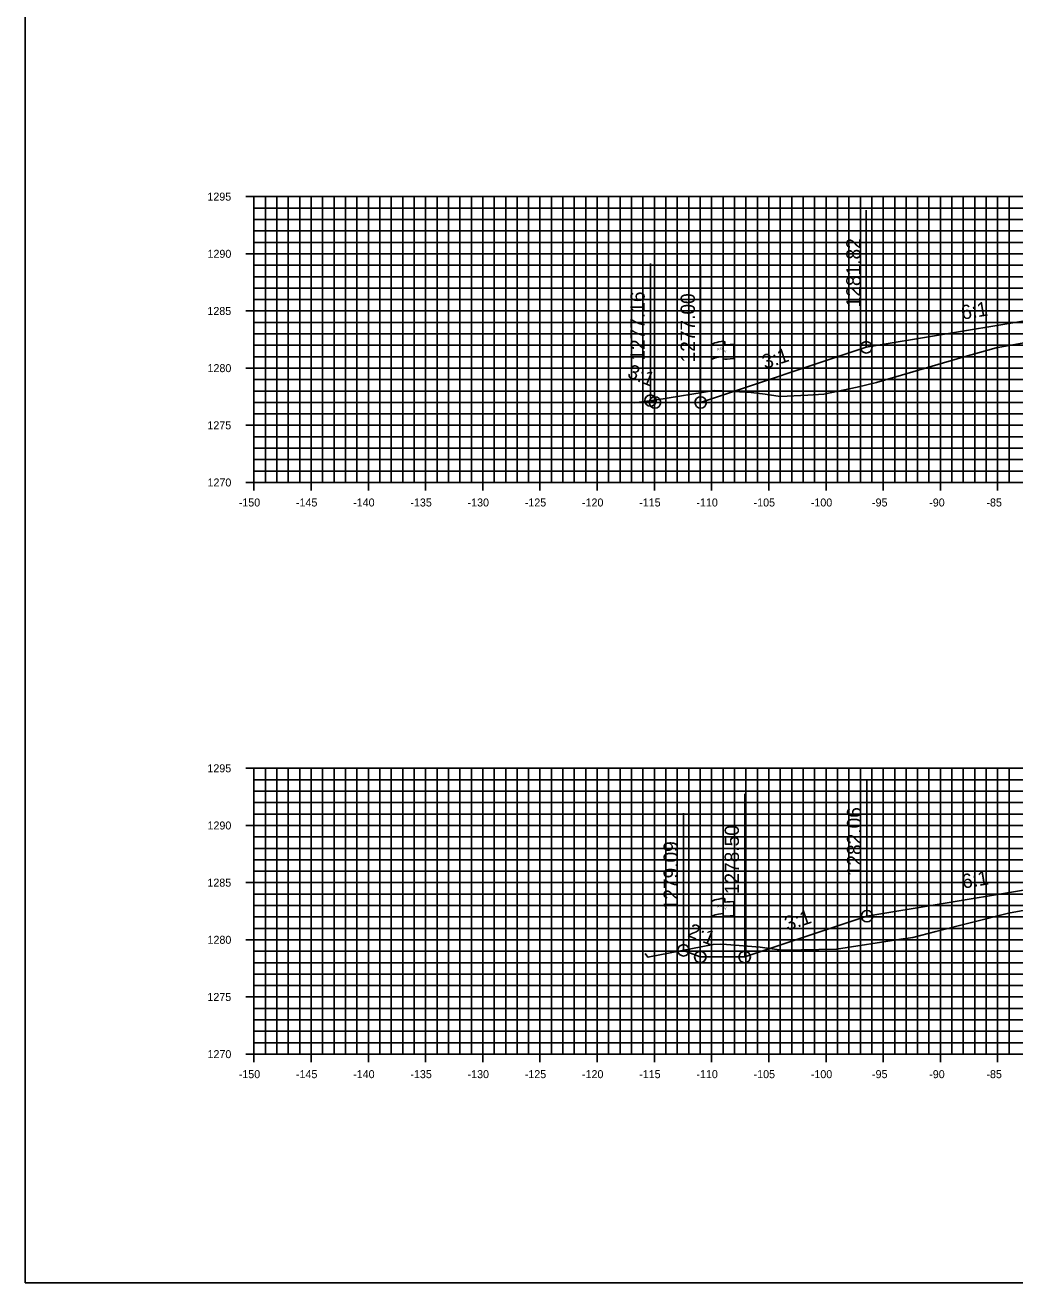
# Model space of a CAD drawing. Extents: x 674939 to 678919, y 750652 to 765176.
# Drawn here: x 678578.5 to 678665, y 761966.3 to 762076.3 of the extents above; entities that cross this region are included whole.
import ezdxf

# ---------------------------------------------------------------- set-up
doc = ezdxf.new("R2010")
doc.units = 0
for name, color, linetype in [('R_Axis', 7, 'Continuous'), ('R_Axis Annot', 7, 'Continuous'), ('R_Exist Surface', 7, 'Continuous'), ('R_Fin Surface', 7, 'Continuous'), ('R_Grid', 7, 'Continuous'), ('R_No Plot', 7, 'Continuous'), ('R_Xsect Elev', 7, 'Continuous'), ('R_Xsect Slope', 7, 'Continuous'), ('S_EXIST_ROW', 7, 'Continuous')]:
    doc.layers.add(name, color=color, linetype=linetype)

msp = doc.modelspace()

# ---------------------------------------------------------------- linework, layer by layer
for points in [[(678672.05, 762051.45), (678652.05, 762048.11), (678637.57, 762043.29)], [(678637.57, 762043.29), (678633.58, 762043.29), (678633.18, 762043.45)], [(678672.11, 762001.69), (678652.11, 761998.35), (678641.42, 761994.79)], [(678641.42, 761994.79), (678637.54, 761994.79), (678636.08, 761995.37)]]:
    msp.add_lwpolyline(points)
at = {"layer": 'R_Axis'}
for p, q in [((678597.83, 762061.29), (678599.23, 762061.29)), ((678598.53, 762036.29), (678598.53, 762061.29)), ((678598.53, 762060.29), (678598.88, 762060.29)), ((678598.53, 762059.29), (678598.88, 762059.29)), ((678598.53, 762058.29), (678598.88, 762058.29)), ((678598.53, 762057.29), (678598.88, 762057.29)), ((678597.83, 762056.29), (678599.23, 762056.29)), ((678598.53, 762055.29), (678598.88, 762055.29)), ((678598.53, 762054.29), (678598.88, 762054.29)), ((678598.53, 762053.29), (678598.88, 762053.29)), ((678598.53, 762052.29), (678598.88, 762052.29)), ((678597.83, 762051.29), (678599.23, 762051.29)), ((678598.53, 762050.29), (678598.88, 762050.29)), ((678598.53, 762049.29), (678598.88, 762049.29)), ((678598.53, 762048.29), (678598.88, 762048.29)), ((678598.53, 762047.29), (678598.88, 762047.29)), ((678597.83, 762046.29), (678599.23, 762046.29)), ((678598.53, 762045.29), (678598.88, 762045.29)), ((678598.53, 762044.29), (678598.88, 762044.29)), ((678598.53, 762043.29), (678598.88, 762043.29)), ((678598.53, 762042.29), (678598.88, 762042.29)), ((678597.83, 762041.29), (678599.23, 762041.29)), ((678598.53, 762040.29), (678598.88, 762040.29)), ((678598.53, 762039.29), (678598.88, 762039.29)), ((678598.53, 762038.29), (678598.88, 762038.29)), ((678598.53, 762037.29), (678598.88, 762037.29)), ((678597.83, 762036.29), (678599.23, 762036.29)), ((678598.53, 762035.59), (678598.53, 762036.99)), ((678598.53, 762036.29), (678898.53, 762036.29)), ((678603.53, 762035.59), (678603.53, 762036.99)), ((678608.53, 762035.59), (678608.53, 762036.99)), ((678613.53, 762035.59), (678613.53, 762036.99)), ((678618.53, 762035.59), (678618.53, 762036.99)), ((678623.53, 762035.59), (678623.53, 762036.99)), ((678628.53, 762035.59), (678628.53, 762036.99)), ((678633.53, 762035.59), (678633.53, 762036.99)), ((678638.53, 762035.59), (678638.53, 762036.99)), ((678643.53, 762035.59), (678643.53, 762036.99)), ((678648.53, 762035.59), (678648.53, 762036.99)), ((678653.53, 762035.59), (678653.53, 762036.99)), ((678658.53, 762035.59), (678658.53, 762036.99)), ((678663.53, 762035.59), (678663.53, 762036.99)), ((678597.83, 762011.29), (678599.23, 762011.29)), ((678598.53, 761986.29), (678598.53, 762011.29)), ((678598.53, 762010.29), (678598.88, 762010.29)), ((678598.53, 762009.29), (678598.88, 762009.29)), ((678598.53, 762008.29), (678598.88, 762008.29)), ((678598.53, 762007.29), (678598.88, 762007.29)), ((678597.83, 762006.29), (678599.23, 762006.29)), ((678598.53, 762005.29), (678598.88, 762005.29)), ((678598.53, 762004.29), (678598.88, 762004.29)), ((678598.53, 762003.29), (678598.88, 762003.29)), ((678598.53, 762002.29), (678598.88, 762002.29)), ((678597.83, 762001.29), (678599.23, 762001.29)), ((678598.53, 762000.29), (678598.88, 762000.29)), ((678598.53, 761999.29), (678598.88, 761999.29)), ((678598.53, 761998.29), (678598.88, 761998.29)), ((678598.53, 761997.29), (678598.88, 761997.29)), ((678597.83, 761996.29), (678599.23, 761996.29)), ((678598.53, 761995.29), (678598.88, 761995.29)), ((678598.53, 761994.29), (678598.88, 761994.29)), ((678598.53, 761993.29), (678598.88, 761993.29)), ((678598.53, 761992.29), (678598.88, 761992.29)), ((678597.83, 761991.29), (678599.23, 761991.29)), ((678598.53, 761990.29), (678598.88, 761990.29)), ((678598.53, 761989.29), (678598.88, 761989.29)), ((678598.53, 761988.29), (678598.88, 761988.29)), ((678598.53, 761987.29), (678598.88, 761987.29)), ((678598.53, 761985.59), (678598.53, 761986.99)), ((678603.53, 761985.59), (678603.53, 761986.99)), ((678608.53, 761985.59), (678608.53, 761986.99)), ((678613.53, 761985.59), (678613.53, 761986.99)), ((678618.53, 761985.59), (678618.53, 761986.99)), ((678623.53, 761985.59), (678623.53, 761986.99)), ((678628.53, 761985.59), (678628.53, 761986.99)), ((678633.53, 761985.59), (678633.53, 761986.99)), ((678638.53, 761985.59), (678638.53, 761986.99)), ((678643.53, 761985.59), (678643.53, 761986.99)), ((678648.53, 761985.59), (678648.53, 761986.99)), ((678653.53, 761985.59), (678653.53, 761986.99)), ((678658.53, 761985.59), (678658.53, 761986.99)), ((678663.53, 761985.59), (678663.53, 761986.99)), ((678597.83, 761986.29), (678599.23, 761986.29)), ((678598.53, 761986.29), (678898.53, 761986.29))]:
    msp.add_line(p, q, dxfattribs=at)
at = {"layer": 'R_Exist Surface'}
for points in [[(678631.76, 762043.27), (678633.73, 762043.51), (678638.77, 762044.34), (678639.42, 762044.31), (678641.99, 762044.16), (678643.2, 762044), (678644.51, 762043.82), (678646.93, 762043.93), (678648.33, 762044), (678651.24, 762044.64), (678652.95, 762045.02), (678660.5, 762047.24), (678663.39, 762048.08), (678676.53, 762050.43)], [(678632.71, 761995.1), (678632.96, 761994.77), (678638.67, 761995.88), (678639.3, 761995.92), (678639.82, 761995.88), (678642.76, 761995.65), (678644.67, 761995.39), (678644.72, 761995.39), (678644.83, 761995.39), (678649.45, 761995.48), (678655.07, 761996.34), (678656.11, 761996.49), (678658.12, 761997.01), (678664.49, 761998.62), (678675.5, 762000.62)]]:
    msp.add_lwpolyline(points, dxfattribs=at)
at = {"layer": 'R_Fin Surface'}
for points in [[(678633.18, 762043.45), (678633.58, 762043.29), (678637.57, 762043.29), (678652.05, 762048.11), (678672.05, 762051.45), (678682.05, 762051.65), (678694.05, 762051.89)], [(678636.08, 761995.37), (678637.54, 761994.79), (678641.42, 761994.79), (678652.11, 761998.35), (678672.11, 762001.69), (678682.11, 762001.89), (678694.11, 762002.13)]]:
    msp.add_lwpolyline(points, dxfattribs=at)
at = {"layer": 'R_Grid'}
for p, q in [((678598.53, 762061.29), (678898.53, 762061.29)), ((678598.53, 762036.29), (678598.53, 762061.29)), ((678598.53, 762060.29), (678898.53, 762060.29)), ((678599.53, 762036.29), (678599.53, 762061.29)), ((678600.53, 762036.29), (678600.53, 762061.29)), ((678601.53, 762036.29), (678601.53, 762061.29)), ((678602.53, 762036.29), (678602.53, 762061.29)), ((678603.53, 762036.29), (678603.53, 762061.29)), ((678604.53, 762036.29), (678604.53, 762061.29)), ((678605.53, 762036.29), (678605.53, 762061.29)), ((678606.53, 762036.29), (678606.53, 762061.29)), ((678607.53, 762036.29), (678607.53, 762061.29)), ((678608.53, 762036.29), (678608.53, 762061.29)), ((678609.53, 762036.29), (678609.53, 762061.29)), ((678610.53, 762036.29), (678610.53, 762061.29)), ((678611.53, 762036.29), (678611.53, 762061.29)), ((678612.53, 762036.29), (678612.53, 762061.29)), ((678613.53, 762036.29), (678613.53, 762061.29)), ((678614.53, 762036.29), (678614.53, 762061.29)), ((678615.53, 762036.29), (678615.53, 762061.29)), ((678616.53, 762036.29), (678616.53, 762061.29)), ((678617.53, 762036.29), (678617.53, 762061.29)), ((678618.53, 762036.29), (678618.53, 762061.29)), ((678619.53, 762036.29), (678619.53, 762061.29)), ((678620.53, 762036.29), (678620.53, 762061.29)), ((678621.53, 762036.29), (678621.53, 762061.29)), ((678622.53, 762036.29), (678622.53, 762061.29)), ((678623.53, 762036.29), (678623.53, 762061.29)), ((678624.53, 762036.29), (678624.53, 762061.29)), ((678625.53, 762036.29), (678625.53, 762061.29)), ((678626.53, 762036.29), (678626.53, 762061.29)), ((678627.53, 762036.29), (678627.53, 762061.29)), ((678628.53, 762036.29), (678628.53, 762061.29)), ((678629.53, 762036.29), (678629.53, 762061.29)), ((678630.53, 762036.29), (678630.53, 762061.29)), ((678631.53, 762036.29), (678631.53, 762061.29)), ((678632.53, 762036.29), (678632.53, 762061.29)), ((678633.53, 762036.29), (678633.53, 762061.29)), ((678634.53, 762036.29), (678634.53, 762061.29)), ((678635.53, 762036.29), (678635.53, 762061.29)), ((678636.53, 762036.29), (678636.53, 762061.29)), ((678637.53, 762036.29), (678637.53, 762061.29)), ((678638.53, 762036.29), (678638.53, 762061.29)), ((678639.53, 762036.29), (678639.53, 762061.29)), ((678640.53, 762036.29), (678640.53, 762061.29)), ((678641.53, 762036.29), (678641.53, 762061.29)), ((678642.53, 762036.29), (678642.53, 762061.29)), ((678643.53, 762036.29), (678643.53, 762061.29)), ((678644.53, 762036.29), (678644.53, 762061.29)), ((678645.53, 762036.29), (678645.53, 762061.29)), ((678646.53, 762036.29), (678646.53, 762061.29)), ((678647.53, 762036.29), (678647.53, 762061.29)), ((678648.53, 762036.29), (678648.53, 762061.29)), ((678649.53, 762036.29), (678649.53, 762061.29)), ((678650.53, 762036.29), (678650.53, 762061.29)), ((678651.53, 762036.29), (678651.53, 762061.29)), ((678652.53, 762036.29), (678652.53, 762061.29)), ((678653.53, 762036.29), (678653.53, 762061.29)), ((678654.53, 762036.29), (678654.53, 762061.29)), ((678655.53, 762036.29), (678655.53, 762061.29)), ((678656.53, 762036.29), (678656.53, 762061.29)), ((678657.53, 762036.29), (678657.53, 762061.29)), ((678658.53, 762036.29), (678658.53, 762061.29)), ((678659.53, 762036.29), (678659.53, 762061.29)), ((678660.53, 762036.29), (678660.53, 762061.29)), ((678661.53, 762036.29), (678661.53, 762061.29)), ((678662.53, 762036.29), (678662.53, 762061.29)), ((678663.53, 762036.29), (678663.53, 762061.29)), ((678664.53, 762036.29), (678664.53, 762061.29)), ((678598.53, 762059.29), (678898.53, 762059.29)), ((678598.53, 762058.29), (678898.53, 762058.29)), ((678598.53, 762057.29), (678898.53, 762057.29)), ((678598.53, 762056.29), (678898.53, 762056.29)), ((678598.53, 762055.29), (678898.53, 762055.29)), ((678598.53, 762054.29), (678898.53, 762054.29)), ((678598.53, 762053.29), (678898.53, 762053.29)), ((678598.53, 762052.29), (678898.53, 762052.29)), ((678598.53, 762051.29), (678898.53, 762051.29)), ((678598.53, 762050.29), (678898.53, 762050.29)), ((678598.53, 762049.29), (678898.53, 762049.29)), ((678598.53, 762048.29), (678898.53, 762048.29)), ((678598.53, 762047.29), (678898.53, 762047.29)), ((678598.53, 762046.29), (678898.53, 762046.29)), ((678598.53, 762045.29), (678898.53, 762045.29)), ((678598.53, 762044.29), (678898.53, 762044.29)), ((678598.53, 762043.29), (678898.53, 762043.29)), ((678598.53, 762042.29), (678898.53, 762042.29)), ((678598.53, 762041.29), (678898.53, 762041.29)), ((678598.53, 762040.29), (678898.53, 762040.29)), ((678598.53, 762039.29), (678898.53, 762039.29)), ((678598.53, 762038.29), (678898.53, 762038.29)), ((678598.53, 762037.29), (678898.53, 762037.29)), ((678598.53, 762036.29), (678898.53, 762036.29)), ((678598.53, 762011.29), (678898.53, 762011.29)), ((678598.53, 761986.29), (678598.53, 762011.29)), ((678599.53, 761986.29), (678599.53, 762011.29)), ((678600.53, 761986.29), (678600.53, 762011.29)), ((678601.53, 761986.29), (678601.53, 762011.29)), ((678602.53, 761986.29), (678602.53, 762011.29)), ((678603.53, 761986.29), (678603.53, 762011.29)), ((678604.53, 761986.29), (678604.53, 762011.29)), ((678605.53, 761986.29), (678605.53, 762011.29)), ((678606.53, 761986.29), (678606.53, 762011.29)), ((678607.53, 761986.29), (678607.53, 762011.29)), ((678608.53, 761986.29), (678608.53, 762011.29)), ((678609.53, 761986.29), (678609.53, 762011.29)), ((678610.53, 761986.29), (678610.53, 762011.29)), ((678611.53, 761986.29), (678611.53, 762011.29)), ((678612.53, 761986.29), (678612.53, 762011.29)), ((678613.53, 761986.29), (678613.53, 762011.29)), ((678614.53, 761986.29), (678614.53, 762011.29)), ((678615.53, 761986.29), (678615.53, 762011.29)), ((678616.53, 761986.29), (678616.53, 762011.29)), ((678617.53, 761986.29), (678617.53, 762011.29)), ((678618.53, 761986.29), (678618.53, 762011.29)), ((678619.53, 761986.29), (678619.53, 762011.29)), ((678620.53, 761986.29), (678620.53, 762011.29)), ((678621.53, 761986.29), (678621.53, 762011.29)), ((678622.53, 761986.29), (678622.53, 762011.29)), ((678623.53, 761986.29), (678623.53, 762011.29)), ((678624.53, 761986.29), (678624.53, 762011.29)), ((678625.53, 761986.29), (678625.53, 762011.29)), ((678626.53, 761986.29), (678626.53, 762011.29)), ((678627.53, 761986.29), (678627.53, 762011.29)), ((678628.53, 761986.29), (678628.53, 762011.29)), ((678629.53, 761986.29), (678629.53, 762011.29)), ((678630.53, 761986.29), (678630.53, 762011.29)), ((678631.53, 761986.29), (678631.53, 762011.29)), ((678632.53, 761986.29), (678632.53, 762011.29)), ((678633.53, 761986.29), (678633.53, 762011.29)), ((678634.53, 761986.29), (678634.53, 762011.29)), ((678635.53, 761986.29), (678635.53, 762011.29)), ((678636.53, 761986.29), (678636.53, 762011.29)), ((678637.53, 761986.29), (678637.53, 762011.29)), ((678638.53, 761986.29), (678638.53, 762011.29)), ((678639.53, 761986.29), (678639.53, 762011.29)), ((678640.53, 761986.29), (678640.53, 762011.29)), ((678641.53, 761986.29), (678641.53, 762011.29)), ((678642.53, 761986.29), (678642.53, 762011.29)), ((678643.53, 761986.29), (678643.53, 762011.29)), ((678644.53, 761986.29), (678644.53, 762011.29)), ((678645.53, 761986.29), (678645.53, 762011.29)), ((678646.53, 761986.29), (678646.53, 762011.29)), ((678647.53, 761986.29), (678647.53, 762011.29)), ((678648.53, 761986.29), (678648.53, 762011.29)), ((678649.53, 761986.29), (678649.53, 762011.29)), ((678650.53, 761986.29), (678650.53, 762011.29)), ((678651.53, 761986.29), (678651.53, 762011.29)), ((678652.53, 761986.29), (678652.53, 762011.29)), ((678653.53, 761986.29), (678653.53, 762011.29)), ((678654.53, 761986.29), (678654.53, 762011.29)), ((678655.53, 761986.29), (678655.53, 762011.29)), ((678656.53, 761986.29), (678656.53, 762011.29)), ((678657.53, 761986.29), (678657.53, 762011.29)), ((678658.53, 761986.29), (678658.53, 762011.29)), ((678659.53, 761986.29), (678659.53, 762011.29)), ((678660.53, 761986.29), (678660.53, 762011.29)), ((678661.53, 761986.29), (678661.53, 762011.29)), ((678662.53, 761986.29), (678662.53, 762011.29)), ((678663.53, 761986.29), (678663.53, 762011.29)), ((678664.53, 761986.29), (678664.53, 762011.29)), ((678598.53, 762010.29), (678898.53, 762010.29)), ((678598.53, 762009.29), (678898.53, 762009.29)), ((678598.53, 762008.29), (678898.53, 762008.29)), ((678598.53, 762007.29), (678898.53, 762007.29)), ((678598.53, 762006.29), (678898.53, 762006.29)), ((678598.53, 762005.29), (678898.53, 762005.29)), ((678598.53, 762004.29), (678898.53, 762004.29)), ((678598.53, 762003.29), (678898.53, 762003.29)), ((678598.53, 762002.29), (678898.53, 762002.29)), ((678598.53, 762001.29), (678898.53, 762001.29)), ((678598.53, 762000.29), (678898.53, 762000.29)), ((678598.53, 761999.29), (678898.53, 761999.29)), ((678598.53, 761998.29), (678898.53, 761998.29)), ((678598.53, 761997.29), (678898.53, 761997.29)), ((678598.53, 761996.29), (678898.53, 761996.29)), ((678598.53, 761995.29), (678898.53, 761995.29)), ((678598.53, 761994.29), (678898.53, 761994.29)), ((678598.53, 761993.29), (678898.53, 761993.29)), ((678598.53, 761992.29), (678898.53, 761992.29)), ((678598.53, 761991.29), (678898.53, 761991.29)), ((678598.53, 761990.29), (678898.53, 761990.29)), ((678598.53, 761989.29), (678898.53, 761989.29)), ((678598.53, 761988.29), (678898.53, 761988.29)), ((678598.53, 761987.29), (678898.53, 761987.29)), ((678598.53, 761986.29), (678898.53, 761986.29))]:
    msp.add_line(p, q, dxfattribs=at)
at = {"layer": 'R_No Plot'}
msp.add_lwpolyline([(678578.53, 761966.29), (678918.53, 761966.29), (678918.53, 762186.29), (678578.53, 762186.29)], close=True, dxfattribs=at)
for centre in [(678652.05, 762048.11), (678633.18, 762043.45), (678633.58, 762043.29), (678637.57, 762043.29), (678652.11, 761998.35), (678636.08, 761995.37), (678637.54, 761994.79), (678641.42, 761994.79)]:
    msp.add_circle(centre, 0.5, dxfattribs=at)
at = {"layer": 'R_Xsect Elev'}
for p, q in [((678652.05, 762048.11), (678652.05, 762060.11)), ((678633.18, 762043.45), (678633.18, 762055.45)), ((678637.57, 762043.29), (678637.57, 762055.29)), ((678652.11, 761998.35), (678652.11, 762010.35)), ((678641.42, 761994.79), (678641.42, 762009.05)), ((678636.08, 761995.37), (678636.08, 762007.37))]:
    msp.add_line(p, q, dxfattribs=at)
at = {"layer": 'S_EXIST_ROW'}
for p, q in [((678638.53, 762044.36), (678638.53, 762048.31)), ((678639.53, 762048.4), (678639.53, 762048.39)), ((678639.53, 762048.39), (678639.53, 762047.16)), ((678639.7, 762048.56), (678639.7, 762048.32)), ((678640.46, 762048.37), (678640.46, 762047.13)), ((678639.7, 761999.84), (678639.7, 761999.6)), ((678638.53, 761995.63), (678638.53, 761999.59)), ((678639.53, 761999.68), (678639.53, 761999.67)), ((678639.53, 761999.67), (678639.53, 761998.44)), ((678640.46, 761999.64), (678640.46, 761998.4))]:
    msp.add_line(p, q, dxfattribs=at)
for centre, radius, start, end in [((678639.61, 762048.4), 0.078, 88.6458, 274.2828), ((678639.62, 762048.56), 0.0783, 263.0712, 93.9564), ((678639.61, 762047.16), 0.0783, 180, 273.9564), ((678639.61, 761999.68), 0.078, 88.6458, 274.2828), ((678639.62, 761999.84), 0.0783, 263.0712, 93.9564), ((678639.61, 761998.44), 0.0783, 180, 273.9564)]:
    msp.add_arc(centre, radius, start, end, dxfattribs=at)
for centre, major_axis, ratio, start_param, end_param in [((678640.11, 762048.35), (-1.58, -0.04), 0.19887, 5.030368, 6.283185), ((678640.82, 762048.47), (-1.23, -0.13), 0.052933, 0.159456, 1.268315), ((678640.11, 762047.03), (-1.58, -0.04), 0.19887, 5.083035, 6.194897), ((678640.82, 762047.23), (-1.23, -0.13), 0.052933, 0.159456, 1.268315), ((678640.11, 761999.63), (-1.58, -0.04), 0.19887, 5.030368, 6.283185), ((678640.82, 761999.74), (-1.23, -0.13), 0.052933, 0.159456, 1.268315), ((678640.11, 761998.31), (-1.58, -0.04), 0.19887, 5.083035, 6.194897), ((678640.82, 761998.5), (-1.23, -0.13), 0.052933, 0.159456, 1.268315)]:
    msp.add_ellipse(centre, major_axis=major_axis, ratio=ratio, start_param=start_param, end_param=end_param, dxfattribs=at)

# ---------------------------------------------------------------- texts
at = {"layer": 'R_Axis Annot'}
for s, p in [('1295', (678594.46, 762060.94)), ('1290', (678594.47, 762055.94)), ('1285', (678594.46, 762050.94)), ('1280', (678594.47, 762045.94)), ('1275', (678594.46, 762040.94)), ('1270', (678594.47, 762035.94)), ('-150', (678597.2, 762034.19)), ('-145', (678602.2, 762034.19)), ('-140', (678607.2, 762034.19)), ('-135', (678612.2, 762034.19)), ('-130', (678617.2, 762034.19)), ('-125', (678622.2, 762034.19)), ('-120', (678627.2, 762034.19)), ('-115', (678632.2, 762034.19)), ('-110', (678637.2, 762034.19)), ('-105', (678642.2, 762034.19)), ('-100', (678647.2, 762034.19)), ('-95', (678652.55, 762034.19)), ('-90', (678657.55, 762034.19)), ('-85', (678662.55, 762034.19)), ('1295', (678594.46, 762010.94)), ('1290', (678594.47, 762005.94)), ('1285', (678594.46, 762000.94)), ('1280', (678594.47, 761995.94)), ('1275', (678594.46, 761990.94)), ('1270', (678594.47, 761985.94)), ('-150', (678597.2, 761984.19)), ('-145', (678602.2, 761984.19)), ('-140', (678607.2, 761984.19)), ('-135', (678612.2, 761984.19)), ('-130', (678617.2, 761984.19)), ('-125', (678622.2, 761984.19)), ('-120', (678627.2, 761984.19)), ('-115', (678632.2, 761984.19)), ('-110', (678637.2, 761984.19)), ('-105', (678642.2, 761984.19)), ('-100', (678647.2, 761984.19)), ('-95', (678652.55, 761984.19)), ('-90', (678657.55, 761984.19)), ('-85', (678662.55, 761984.19))]:
    msp.add_text(s, height=0.7, dxfattribs=at).set_placement(p)
at = {"layer": 'R_Xsect Elev'}
for s, p in [('1281.82', (678651.55, 762051.61)), ('1277.16', (678632.68, 762046.95)), ('1277.00', (678637.07, 762046.79)), ('1282.06', (678651.61, 762001.85)), ('1278.50', (678640.92, 762000.28)), ('1279.09', (678635.58, 761998.87))]:
    msp.add_text(s, height=1.25, rotation=90, dxfattribs=at).set_placement(p)
at = {"layer": 'R_Xsect Slope'}
for s, rotation, p in [('6:1', 9.4623, (678660.44, 762050.52)), ('3:1', 18.4349, (678643.19, 762046.19)), ('3:1', 338.1986, (678631.08, 762045.52)), ('6:1', 9.4623, (678660.51, 762000.76)), ('3:1', 18.4349, (678645.15, 761997.06)), ('2:1', 338.1986, (678636.36, 761996.62))]:
    msp.add_text(s, height=1.25, rotation=rotation, dxfattribs=at).set_placement(p)
at = {"layer": 'S_EXIST_ROW'}
for s, height, rotation, p in [('DWB 11-9-07', 0.01, 90, (678639.69, 762048.32)), ('R ', 0.2, 9.9884, (678639.05, 762047.81)), (' O', 0.2, 9.9884, (678639.2, 762047.86)), ('W', 0.2, 351.1788, (678639.53, 762047.69)), ('DWB 11-9-07', 0.01, 5.0717, (678640.36, 762047.12)), ('DWB 11-9-07', 0.01, 90, (678638.53, 762044.36)), ('R ', 0.2, 9.9884, (678639.05, 761999.09)), (' O', 0.2, 9.9884, (678639.2, 761999.13)), ('W', 0.2, 351.1788, (678639.53, 761998.96)), ('DWB 11-9-07', 0.01, 90, (678639.69, 761999.6)), ('DWB 11-9-07', 0.01, 5.0717, (678640.36, 761998.4)), ('DWB 11-9-07', 0.01, 90, (678638.53, 761995.64))]:
    msp.add_text(s, height=height, rotation=rotation, dxfattribs=at).set_placement(p)

doc.saveas('drawing.dxf')
